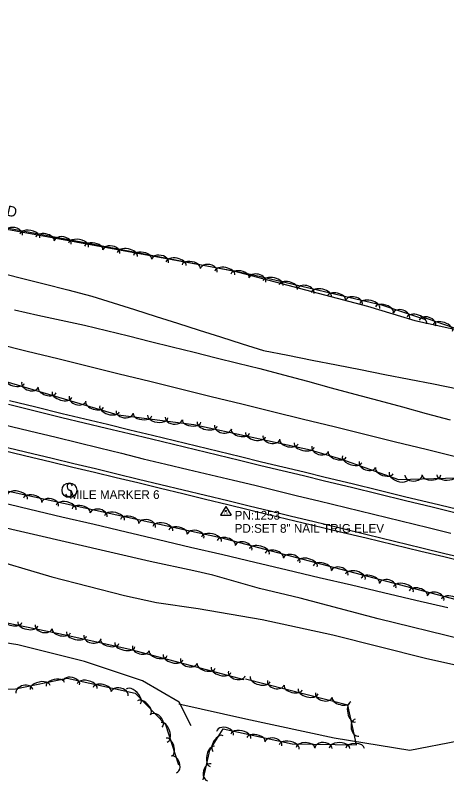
# Model space of a CAD drawing. Extents: x 1441650 to 1491889, y 345904 to 358319.
# Drawn here: x 1471962.1 to 1472209.3, y 348223.8 to 348661.9 of the extents above; entities that cross this region are included whole.
import ezdxf

# ---------------------------------------------------------------- set-up
doc = ezdxf.new("R2010")
doc.units = 0
for name, color, linetype in [('S_DITCHLINE', 7, 'Continuous'), ('S_EDGE_PAVEMENT', 7, 'Continuous'), ('S_MISC_BOUNDARY', 7, 'Continuous'), ('S_MISC_BOUNDARY_ANNOT', 7, 'Continuous'), ('S_PAVEMENT_CROWN', 7, 'Continuous'), ('S_SECONDARY_CTL', 7, 'Continuous'), ('S_SECONDARY_CTL_ANNOT', 7, 'Continuous'), ('S_SHOULDER', 7, 'Continuous'), ('S_SIGN', 7, 'Continuous'), ('S_SIGN_ANNOT', 7, 'Continuous'), ('S_STREAM', 7, 'Continuous'), ('S_TRAILS', 7, 'Continuous'), ('S_TREE', 7, 'Continuous')]:
    doc.layers.add(name, color=color, linetype=linetype)

msp = doc.modelspace()

# ---------------------------------------------------------------- linework, layer by layer
at = {"layer": 'S_DITCHLINE'}
for points in [[(1471951.34, 348515.08), (1471964.98, 348511.61), (1471978.61, 348508.14), (1471992.25, 348504.67), (1472005.89, 348501.2), (1472018.19, 348497.31), (1472030.5, 348493.42), (1472042.81, 348489.52), (1472055.12, 348485.63), (1472067.43, 348481.73), (1472079.74, 348477.84), (1472092.04, 348473.94), (1472104.35, 348470.05), (1472118.26, 348467.32), (1472132.17, 348464.59), (1472146.08, 348461.86), (1472159.98, 348459.13), (1472173.89, 348456.39), (1472187.8, 348453.66), (1472201.71, 348450.93), (1472215.61, 348448.2)], [(1471961.73, 348493.23), (1471975.11, 348490.35), (1471988.49, 348487.46), (1472001.87, 348484.57), (1472014.42, 348481.46), (1472026.97, 348478.36), (1472039.52, 348475.25), (1472052.07, 348472.15), (1472064.62, 348469.04), (1472077.18, 348465.94), (1472089.73, 348462.83), (1472102.28, 348459.73), (1472115.9, 348456.07), (1472129.52, 348452.4), (1472143.15, 348448.74), (1472156.77, 348445.07), (1472170.39, 348441.41), (1472184.02, 348437.74), (1472197.64, 348434.08), (1472211.27, 348430.42)]]:
    msp.add_lwpolyline(points, dxfattribs=at)
at = {"layer": 'S_EDGE_PAVEMENT'}
for points in [[(1471958.19, 348439.26), (1471973.54, 348435.51), (1471988.88, 348431.77), (1472001.68, 348428.69), (1472014.48, 348425.61), (1472027.29, 348422.54), (1472040.09, 348419.46), (1472052.74, 348416.41), (1472065.38, 348413.36), (1472078.03, 348410.31), (1472090.68, 348407.26), (1472102.85, 348404.32), (1472115.03, 348401.38), (1472127.2, 348398.44), (1472139.37, 348395.5), (1472154.79, 348391.75), (1472170.21, 348388), (1472185.63, 348384.24), (1472201.05, 348380.49), (1472214.67, 348377.18)], [(1471952.71, 348415.74), (1471967.96, 348412.07), (1471983.21, 348408.39), (1471995.61, 348405.41), (1472008, 348402.42), (1472020.4, 348399.44), (1472032.8, 348396.45), (1472045.57, 348393.37), (1472058.34, 348390.28), (1472071.11, 348387.2), (1472083.88, 348384.11), (1472096.06, 348381.18), (1472108.25, 348378.24), (1472120.44, 348375.3), (1472132.62, 348372.37), (1472148.23, 348368.56), (1472163.83, 348364.74), (1472179.44, 348360.93), (1472195.04, 348357.12), (1472208.24, 348353.94), (1472221.44, 348350.76)]]:
    msp.add_lwpolyline(points, dxfattribs=at)
at = {"layer": 'S_MISC_BOUNDARY'}
msp.add_lwpolyline([(1471475.52, 348661.88), (1471596.07, 348636.03), (1471627.75, 348620.42), (1471738.86, 348602.3), (1471793.49, 348589.52), (1471854.04, 348561.81), (1471950.78, 348540.61), (1472086.48, 348515.91), (1472163.94, 348495.48), (1472191.15, 348487.15), (1472223.27, 348480.2), (1472233.74, 348498.39), (1472234.47, 348559.03), (1472230, 348608)], dxfattribs=at)
at = {"layer": 'S_PAVEMENT_CROWN'}
msp.add_lwpolyline([(1471955.09, 348427.67), (1471970.32, 348424.07), (1471985.56, 348420.48), (1471998.01, 348417.39), (1472010.46, 348414.31), (1472022.91, 348411.22), (1472035.36, 348408.13), (1472048.3, 348405.07), (1472061.24, 348402), (1472074.18, 348398.93), (1472087.12, 348395.86), (1472099.36, 348392.89), (1472111.59, 348389.92), (1472123.83, 348386.96), (1472136.06, 348383.99), (1472151.7, 348380.16), (1472167.34, 348376.34), (1472182.98, 348372.51), (1472198.63, 348368.69), (1472211.71, 348365.5)], dxfattribs=at)
at = {"layer": 'S_SECONDARY_CTL'}
for p, q in [((1472082.8, 348380.85), (1472079.79, 348375.89)), ((1472082.8, 348380.85), (1472085.75, 348375.89)), ((1472079.79, 348375.89), (1472085.75, 348375.89))]:
    msp.add_line(p, q, dxfattribs=at)
for radius in [0.311, 0.183, 0.103]:
    msp.add_circle((1472082.8, 348378.24), radius, dxfattribs=at)
at = {"layer": 'S_SHOULDER'}
for points in [[(1471958.72, 348441.46), (1471973.9, 348437.71), (1471989.08, 348433.96), (1472001.99, 348430.88), (1472014.91, 348427.81), (1472027.83, 348424.73), (1472040.74, 348421.65), (1472053.34, 348418.57), (1472065.94, 348415.49), (1472078.53, 348412.41), (1472091.13, 348409.33), (1472103.29, 348406.4), (1472115.44, 348403.48), (1472127.6, 348400.56), (1472139.76, 348397.63), (1472155.14, 348393.87), (1472170.53, 348390.11), (1472185.91, 348386.35), (1472201.29, 348382.59), (1472215, 348379.35)], [(1471952.22, 348413.65), (1471967.48, 348409.94), (1471982.74, 348406.24), (1471995.15, 348403.29), (1472007.55, 348400.34), (1472019.96, 348397.39), (1472032.37, 348394.43), (1472045.26, 348391.28), (1472058.15, 348388.13), (1472071.04, 348384.98), (1472083.94, 348381.83), (1472107.9, 348376.05), (1472131.86, 348370.28), (1472147.5, 348366.52), (1472163.14, 348362.76), (1472178.78, 348359), (1472194.42, 348355.24), (1472207.61, 348352.06), (1472220.8, 348348.88)]]:
    msp.add_lwpolyline(points, dxfattribs=at)
at = {"layer": 'S_SIGN'}
msp.add_circle((1471993.14, 348390.07), 4.24, dxfattribs=at)
for centre, radius, start, end in [((1471994.31, 348392.32), 2.55, 167.1196, 241.9813), ((1471993.27, 348392.22), 1.62, 16.5258, 156.8957), ((1471992.44, 348387.79), 2.38, 358.6529, 73.7063), ((1471992.88, 348388.67), 2.17, 204.641, 335.359)]:
    msp.add_arc(centre, radius, start, end, dxfattribs=at)
at = {"layer": 'S_STREAM'}
for points in [[(1472295.07, 348286.22), (1472281.68, 348287.6), (1472270.04, 348290.15), (1472261.56, 348292.01), (1472246.79, 348298.33), (1472218.31, 348304.72), (1472169.97, 348316.56), (1472125.26, 348328.24), (1472102.14, 348333.77), (1472075.34, 348341.46), (1472064.34, 348343.88), (1472039.46, 348349.33), (1471949.35, 348370.14), (1471907.43, 348381.53), (1471868.82, 348389.73), (1471852.23, 348389.54), (1471825.47, 348395.41), (1471820.72, 348400.61), (1471780.43, 348409.4), (1471733.43, 348419.71), (1471696.84, 348427.73), (1471659.16, 348440.13), (1471624.07, 348447.82), (1471542.54, 348466.59)], [(1471561.48, 348442.77), (1471596.59, 348434.37), (1471604.23, 348432.15), (1471611.86, 348433.71), (1471628.58, 348426.6), (1471682.27, 348414.01), (1471726.84, 348402.78), (1471773.47, 348392.3), (1471820.33, 348381.15), (1471863.57, 348371.26), (1471891.66, 348364.68), (1471942.93, 348352.37), (1471983.1, 348340.47), (1472024.67, 348329.87), (1472042.99, 348325.88), (1472066.84, 348322.35), (1472103.63, 348316.15), (1472144, 348307.3), (1472197.16, 348294.04), (1472249.23, 348282.4), (1472269.68, 348277.92), (1472297.92, 348272.01)]]:
    msp.add_lwpolyline(points, dxfattribs=at)
at = {"layer": 'S_TRAILS'}
for points in [[(1472062.92, 348255.23), (1472056.04, 348268.8), (1472035.11, 348280.93), (1472001.86, 348292.14), (1471963.66, 348301.55), (1471920.12, 348308.54), (1471891.5, 348316.36), (1471830.74, 348337.47), (1471762.57, 348359.51), (1471691.38, 348377.68), (1471611.99, 348401.44), (1471569.39, 348413.13), (1471503.14, 348424.71), (1471348.55, 348459.48)], [(1472273.61, 348233.27), (1472215.87, 348246.47), (1472188.1, 348241.1), (1472144.88, 348248.22), (1472094.13, 348259.02), (1472055.89, 348267.66)]]:
    msp.add_lwpolyline(points, dxfattribs=at)
at = {"layer": 'S_TREE'}
for points in [[(1471491.11, 348660.48), (1471594.13, 348636.78), (1471643.82, 348612.02), (1471751.26, 348597.01), (1471818.39, 348575.93), (1471901.32, 348550.74), (1472006.87, 348530.89), (1472096.95, 348513.71), (1472171.89, 348496.1), (1472197.12, 348487.84)], [(1472528.19, 348331.65), (1472410.41, 348362.18), (1472334.28, 348382.23), (1472262.11, 348398.35), (1472181.98, 348396.12), (1472149.15, 348407.6), (1472131.22, 348413.02), (1472064.35, 348427.43), (1472021.14, 348432.96), (1471956.38, 348452.28), (1471937.33, 348480.28), (1471894.68, 348467.42), (1471781, 348495.31), (1471736.72, 348531.83), (1471631.28, 348544.3), (1471603.79, 348531.98), (1471580.06, 348535.42), (1471568.63, 348551.19), (1471553.54, 348559.18), (1471510.97, 348562.27), (1471471.1, 348573.64), (1471425.55, 348596.94), (1471398.84, 348604.14)], [(1471397.38, 348524.16), (1471543.07, 348490.44), (1471688.24, 348458.62), (1471805.19, 348432.98), (1471948.44, 348391.73), (1472079.77, 348362.98), (1472225.66, 348324.76), (1472307.56, 348305.8)], [(1472194.35, 348489.61), (1472253.63, 348469.16), (1472280.36, 348470.65), (1472311.73, 348476.67), (1472340.43, 348463.41), (1472381.6, 348439.31), (1472438.57, 348415.72), (1472518.52, 348395.88), (1472569.55, 348384.69)], [(1471951.35, 348474.03), (1471968.93, 348469.7), (1471986.51, 348465.38), (1472004.1, 348461.06), (1472021.68, 348456.74), (1472039.26, 348452.42), (1472056.84, 348448.09), (1472074.43, 348443.77), (1472092.01, 348439.45), (1472109.59, 348435.13), (1472127.17, 348430.81), (1472144.76, 348426.48), (1472162.34, 348422.16), (1472179.92, 348417.84), (1472197.51, 348413.52), (1472215.09, 348409.2)], [(1471951.35, 348474.03), (1471968.93, 348469.7), (1471986.51, 348465.38), (1472004.09, 348461.06), (1472021.68, 348456.74), (1472039.26, 348452.42), (1472056.84, 348448.09), (1472074.43, 348443.77), (1472092.01, 348439.45), (1472109.59, 348435.13), (1472127.17, 348430.81), (1472144.76, 348426.48), (1472162.34, 348422.16), (1472179.92, 348417.84), (1472197.51, 348413.52), (1472215.09, 348409.2)], [(1471952.03, 348383.56), (1471970.46, 348379.23), (1471988.88, 348374.89), (1472007.31, 348370.56), (1472025.73, 348366.23), (1472044.16, 348361.89), (1472062.58, 348357.56), (1472081, 348353.22), (1472099.43, 348348.89), (1472117.85, 348344.55), (1472136.28, 348340.22), (1472154.7, 348335.88), (1472173.13, 348331.55), (1472191.55, 348327.22), (1472209.98, 348322.88)], [(1471952.03, 348383.56), (1471970.46, 348379.23), (1471988.88, 348374.89), (1472007.31, 348370.56), (1472025.73, 348366.23), (1472044.16, 348361.89), (1472062.58, 348357.56), (1472081.01, 348353.22), (1472099.43, 348348.89), (1472117.85, 348344.55), (1472136.28, 348340.22), (1472154.7, 348335.89), (1472173.13, 348331.55), (1472191.55, 348327.22), (1472209.98, 348322.88)], [(1472093.25, 348281.62), (1472028.5, 348298.69), (1471991.61, 348306.84), (1471956.56, 348314.14), (1471919.83, 348311.22), (1471895.4, 348324.83), (1471849.55, 348338.08), (1471799.11, 348349.14), (1471772.18, 348351.86), (1471797.77, 348336.56), (1471858.67, 348319.82), (1471893.62, 348305.71), (1471938.33, 348275.56), (1471962.25, 348276.34), (1471991.92, 348282.61), (1472030.72, 348274), (1472048.28, 348255.95), (1472055.57, 348232.86)], [(1472069.87, 348224.35), (1472073.57, 348241.25), (1472081.26, 348253.61), (1472120.68, 348244.97), (1472157.64, 348244.4), (1472152.73, 348267), (1472093.98, 348281.88)]]:
    msp.add_lwpolyline(points, dxfattribs=at)
for centre, major_axis, ratio, start_param, end_param in [((1471961.3, 348537.03), (-4.87, 0.92), 0.685037, 3.141997, 6.28359), ((1471970.45, 348535.58), (-5.77, 1.09), 0.54986, 3.141839, 6.283432), ((1471979.16, 348533.94), (-5.25, 0.99), 0.540483, 3.141832, 6.283424), ((1471989.24, 348531.78), (-4.87, 0.92), 0.685037, 3.141997, 6.28359), ((1471998.39, 348530.32), (-5.77, 1.09), 0.54986, 3.141839, 6.283432), ((1472007.1, 348528.68), (-5.25, 1), 0.54046, 3.141696, 6.283289), ((1472017.17, 348526.5), (-4.87, 0.93), 0.685007, 3.141768, 6.283361), ((1472026.31, 348525.02), (-5.76, 1.1), 0.549836, 3.1417, 6.283292), ((1472035.02, 348523.36), (-5.25, 1), 0.54046, 3.141696, 6.283289), ((1472045.09, 348521.17), (-4.87, 0.93), 0.685007, 3.141768, 6.283361), ((1472054.23, 348519.7), (-5.76, 1.1), 0.549836, 3.1417, 6.283292), ((1472062.94, 348518.04), (-5.25, 1), 0.54046, 3.141696, 6.283289), ((1472073.01, 348515.85), (-4.87, 0.93), 0.685007, 3.141768, 6.283361), ((1472082.16, 348514.37), (-5.76, 1.1), 0.549836, 3.1417, 6.283292), ((1472090.87, 348512.71), (-5.25, 1), 0.54046, 3.141696, 6.283289), ((1472100.8, 348510.36), (-4.82, 1.13), 0.684997, 3.141593, 6.283185), ((1472109.87, 348508.5), (-5.71, 1.34), 0.549828, 3.141593, 6.283185), ((1472118.51, 348506.47), (-5.2, 1.22), 0.540452, 3.141593, 6.283185), ((1472128.47, 348503.86), (-4.82, 1.13), 0.684997, 3.141593, 6.283185), ((1472137.55, 348501.99), (-5.71, 1.34), 0.549828, 3.141593, 6.283185), ((1472146.18, 348499.97), (-5.2, 1.22), 0.540452, 3.141593, 6.283185), ((1472156.15, 348497.36), (-4.82, 1.13), 0.684997, 3.141593, 6.283185), ((1472165.22, 348495.49), (-5.71, 1.34), 0.549828, 3.141593, 6.283185), ((1472173.62, 348493.3), (-5.08, 1.66), 0.540451, 3.14162, 6.283213), ((1472183.33, 348489.85), (-4.71, 1.54), 0.684996, 3.141639, 6.283231), ((1472192.21, 348487.22), (-5.58, 1.83), 0.549827, 3.141621, 6.283213), ((1472198.25, 348485.75), (-4.68, 1.62), 0.685311, 3.141593, 6.283185), ((1472207.09, 348482.97), (-5.55, 1.91), 0.55008, 3.141593, 6.283185), ((1471961.64, 348452.92), (5.62, -1.68), 0.549534, 3.141593, 6.283185), ((1471970.58, 348450.52), (4.75, -1.42), 0.684631, 3.141593, 6.283185), ((1471980.38, 348447.33), (5.12, -1.53), 0.540163, 3.141593, 6.283185), ((1471988.88, 348444.8), (5.62, -1.68), 0.549534, 3.141593, 6.283185), ((1471997.83, 348442.4), (4.75, -1.42), 0.684631, 3.141593, 6.283185), ((1472007.62, 348439.21), (5.12, -1.53), 0.540163, 3.141593, 6.283185), ((1472016.12, 348436.67), (5.62, -1.68), 0.549534, 3.141593, 6.283185), ((1472024.8, 348434.89), (4.91, -0.64), 0.684992, 3.143316, 6.284909), ((1472034.98, 348433.33), (5.3, -0.68), 0.540449, 3.142612, 6.284205), ((1472043.77, 348432.2), (5.82, -0.75), 0.549825, 3.142645, 6.284238), ((1472052.98, 348431.28), (4.91, -0.64), 0.684992, 3.143316, 6.284909), ((1472063.16, 348429.71), (5.3, -0.68), 0.540449, 3.142612, 6.284205), ((1472072.03, 348427.94), (5.74, -1.24), 0.549545, 3.141593, 6.283185), ((1472081.14, 348426.24), (4.84, -1.04), 0.684645, 3.141593, 6.283185), ((1472091.16, 348423.82), (5.23, -1.13), 0.540174, 3.141593, 6.283185), ((1472099.82, 348421.95), (5.74, -1.24), 0.549545, 3.141593, 6.283185), ((1472108.93, 348420.26), (4.84, -1.04), 0.684645, 3.141593, 6.283185), ((1472118.95, 348417.83), (5.23, -1.13), 0.540174, 3.141593, 6.283185), ((1472127.61, 348415.97), (5.74, -1.24), 0.549545, 3.141593, 6.283185), ((1472136.8, 348413.82), (4.74, -1.43), 0.684655, 3.142071, 6.283664), ((1472146.59, 348410.59), (5.12, -1.55), 0.540182, 3.141876, 6.283469), ((1472155.09, 348407.77), (5.54, -1.94), 0.549546, 3.141853, 6.283446), ((1472163.91, 348404.96), (4.68, -1.64), 0.684646, 3.14202, 6.283612), ((1472173.55, 348401.32), (5.05, -1.77), 0.540175, 3.141845, 6.283438), ((1472181.92, 348398.39), (5.54, -1.94), 0.549546, 3.141853, 6.283446), ((1472190.36, 348398.74), (4.95, 0.13), 0.684873, 3.142666, 6.284259), ((1472200.67, 348398.76), (5.34, 0.15), 0.540354, 3.142228, 6.28382), ((1472209.53, 348399.01), (5.86, 0.16), 0.549729, 3.142248, 6.283841), ((1471963.43, 348386.28), (-5.73, 1.26), 0.55007, 3.14159, 6.283183), ((1471972.1, 348384.38), (-5.22, 1.14), 0.540689, 3.14159, 6.283183), ((1471982.1, 348381.92), (-4.84, 1.06), 0.685298, 3.141588, 6.283181), ((1471991.2, 348380.2), (-5.73, 1.26), 0.55007, 3.14159, 6.283183), ((1471999.87, 348378.3), (-5.22, 1.14), 0.540689, 3.14159, 6.283183), ((1472009.87, 348375.84), (-4.84, 1.06), 0.685298, 3.141588, 6.283181), ((1472018.97, 348374.12), (-5.73, 1.26), 0.55007, 3.14159, 6.283183), ((1472027.64, 348372.22), (-5.22, 1.14), 0.540689, 3.14159, 6.283183), ((1472037.64, 348369.76), (-4.84, 1.06), 0.685298, 3.141588, 6.283181), ((1472046.74, 348368.04), (-5.73, 1.26), 0.55007, 3.14159, 6.283183), ((1472055.4, 348366.14), (-5.22, 1.14), 0.540689, 3.14159, 6.283183), ((1472065.41, 348363.68), (-4.84, 1.06), 0.685298, 3.141588, 6.283181), ((1472074.51, 348361.96), (-5.73, 1.26), 0.55007, 3.14159, 6.283183), ((1472083.05, 348359.92), (-5.17, 1.35), 0.540689, 3.141593, 6.283185), ((1472092.95, 348357.06), (-4.79, 1.26), 0.685298, 3.141593, 6.283185), ((1472101.98, 348354.97), (-5.68, 1.49), 0.55007, 3.141593, 6.283185), ((1472110.55, 348352.72), (-5.17, 1.35), 0.540689, 3.141593, 6.283185), ((1472120.45, 348349.86), (-4.79, 1.26), 0.685298, 3.141593, 6.283185), ((1472129.48, 348347.76), (-5.68, 1.49), 0.55007, 3.141593, 6.283185), ((1472138.05, 348345.52), (-5.17, 1.35), 0.540689, 3.141593, 6.283185), ((1472147.95, 348342.65), (-4.79, 1.26), 0.685298, 3.141593, 6.283185), ((1472156.98, 348340.56), (-5.68, 1.49), 0.55007, 3.141593, 6.283185), ((1472165.55, 348338.31), (-5.17, 1.35), 0.540689, 3.141593, 6.283185), ((1472175.45, 348335.45), (-4.79, 1.26), 0.685298, 3.141593, 6.283185), ((1472184.47, 348333.36), (-5.68, 1.49), 0.55007, 3.141593, 6.283185), ((1472193.05, 348331.11), (-5.17, 1.35), 0.540689, 3.141593, 6.283185), ((1472202.95, 348328.25), (-4.79, 1.26), 0.685298, 3.141593, 6.283185), ((1472211.97, 348326.15), (-5.68, 1.49), 0.55007, 3.141593, 6.283185), ((1471960.66, 348315.44), (5.23, -1.09), 0.537171, 3.141593, 6.283185), ((1471969.34, 348313.63), (5.75, -1.2), 0.54649, 3.141593, 6.283185), ((1471978.46, 348312), (4.85, -1.01), 0.680839, 3.141593, 6.283185), ((1471988.49, 348309.64), (5.23, -1.09), 0.537171, 3.141593, 6.283185), ((1471997.18, 348307.77), (5.73, -1.27), 0.546485, 3.141593, 6.283185), ((1472006.28, 348306.02), (4.84, -1.07), 0.680833, 3.141593, 6.283185), ((1472016.28, 348303.55), (5.22, -1.15), 0.537166, 3.141593, 6.283185), ((1472024.94, 348301.64), (5.73, -1.27), 0.546485, 3.141593, 6.283185), ((1472034.08, 348299.67), (4.79, -1.26), 0.680822, 3.141627, 6.283219), ((1472043.98, 348296.79), (5.17, -1.36), 0.537158, 3.141613, 6.283206), ((1472052.55, 348294.53), (5.67, -1.5), 0.546477, 3.141614, 6.283206), ((1472061.57, 348292.42), (4.79, -1.26), 0.680822, 3.141627, 6.283219), ((1472071.47, 348289.54), (5.17, -1.36), 0.537158, 3.141613, 6.283206), ((1472080.04, 348287.28), (5.67, -1.5), 0.546477, 3.141614, 6.283206), ((1472089.06, 348285.17), (4.79, -1.26), 0.680822, 3.141627, 6.283219), ((1471976.37, 348277.17), (-5.73, -1.22), 0.547695, 3.138185, 6.279778), ((1471985.03, 348279), (-5.22, -1.11), 0.538356, 3.138291, 6.279884), ((1471994.15, 348279.69), (-4.84, 1.06), 0.681131, 3.137173, 6.278766), ((1472003.24, 348277.94), (-5.73, 1.26), 0.546728, 3.13888, 6.280473), ((1472102.38, 348281.94), (5.69, -1.44), 0.550069, 3.141593, 6.283185), ((1472111.42, 348279.92), (4.8, -1.22), 0.685298, 3.141593, 6.283185), ((1471967.37, 348275), (-4.84, -1.04), 0.682334, 3.136032, 6.277624), ((1472011.89, 348276.02), (-5.22, 1.15), 0.537405, 3.138965, 6.280557), ((1472021.89, 348273.53), (-4.84, 1.06), 0.681131, 3.137173, 6.278766), ((1472029.72, 348271.99), (-4.09, 4.2), 0.54741, 3.141112, 6.282705), ((1472121.34, 348277.13), (5.18, -1.31), 0.540689, 3.141593, 6.283185), ((1472129.94, 348274.96), (5.69, -1.44), 0.550069, 3.141593, 6.283185), ((1472138.98, 348272.94), (4.8, -1.22), 0.685298, 3.141593, 6.283185), ((1472035.91, 348265.63), (-3.73, 3.83), 0.538075, 3.141127, 6.28272), ((1472148.9, 348270.16), (5.18, -1.31), 0.540689, 3.141593, 6.283185), ((1472155.73, 348263.17), (1.25, -5.73), 0.550074, 3.141593, 6.283185), ((1472042.91, 348258.07), (-3.46, 3.55), 0.681985, 3.140809, 6.282402), ((1472157.95, 348254.17), (1.05, -4.84), 0.685304, 3.141593, 6.283185), ((1472047.46, 348251.51), (-1.77, 5.6), 0.549019, 3.141435, 6.283027), ((1472082.24, 348250.96), (-4.84, 1.06), 0.685307, 3.141634, 6.283227), ((1472078.42, 348245.04), (-2.82, -4.54), 0.540699, 3.141593, 6.283185), ((1472091.34, 348249.23), (-5.73, 1.26), 0.550077, 3.141618, 6.283211), ((1472100, 348247.33), (-5.22, 1.14), 0.540696, 3.141617, 6.28321), ((1472050.13, 348243.05), (-1.61, 5.1), 0.539657, 3.14144, 6.283032), ((1472110.01, 348244.87), (-4.84, 1.06), 0.685307, 3.141634, 6.283227), ((1472119.11, 348243.14), (-5.73, 1.26), 0.550077, 3.141618, 6.283211), ((1472128.37, 348242.73), (-5.35, 0.08), 0.540697, 3.141613, 6.283205), ((1472138.66, 348242.31), (-4.95, 0.08), 0.685307, 3.141626, 6.283219), ((1472147.92, 348242.43), (-5.87, 0.09), 0.550077, 3.141613, 6.283206), ((1472074.98, 348237.78), (-1.26, -5.73), 0.550079, 3.141591, 6.283184), ((1472156.79, 348242.29), (-5.35, 0.08), 0.540697, 3.141613, 6.283205), ((1472052.98, 348233.15), (-1.49, 4.73), 0.68399, 3.141334, 6.282927), ((1472073.26, 348228.68), (-1.06, -4.84), 0.68531, 3.14159, 6.283183)]:
    msp.add_ellipse(centre, major_axis=major_axis, ratio=ratio, start_param=start_param, end_param=end_param, dxfattribs=at)

# ---------------------------------------------------------------- texts
at = {"layer": 'S_MISC_BOUNDARY_ANNOT'}
msp.add_text('CULTIVATED FIELD', height=6.0004, rotation=347.4115, dxfattribs=at).set_placement((1471889.3, 348562.4))
at = {"layer": 'S_SECONDARY_CTL'}
msp.add_text('TV', height=1.5, rotation=360, dxfattribs=at).set_placement((1472081.6, 348376.23))
at = {"layer": 'S_SECONDARY_CTL_ANNOT'}
for s, p in [('PN:1253', (1472087.8, 348373.24)), ('PD:SET 8" NAIL TRIG ELEV', (1472087.8, 348365.74))]:
    msp.add_text(s, height=5, dxfattribs=at).set_placement(p)
at = {"layer": 'S_SIGN_ANNOT'}
msp.add_text('MILE MARKER 6', height=5, dxfattribs=at).set_placement((1471993.14, 348385.07))

doc.saveas('drawing.dxf')
